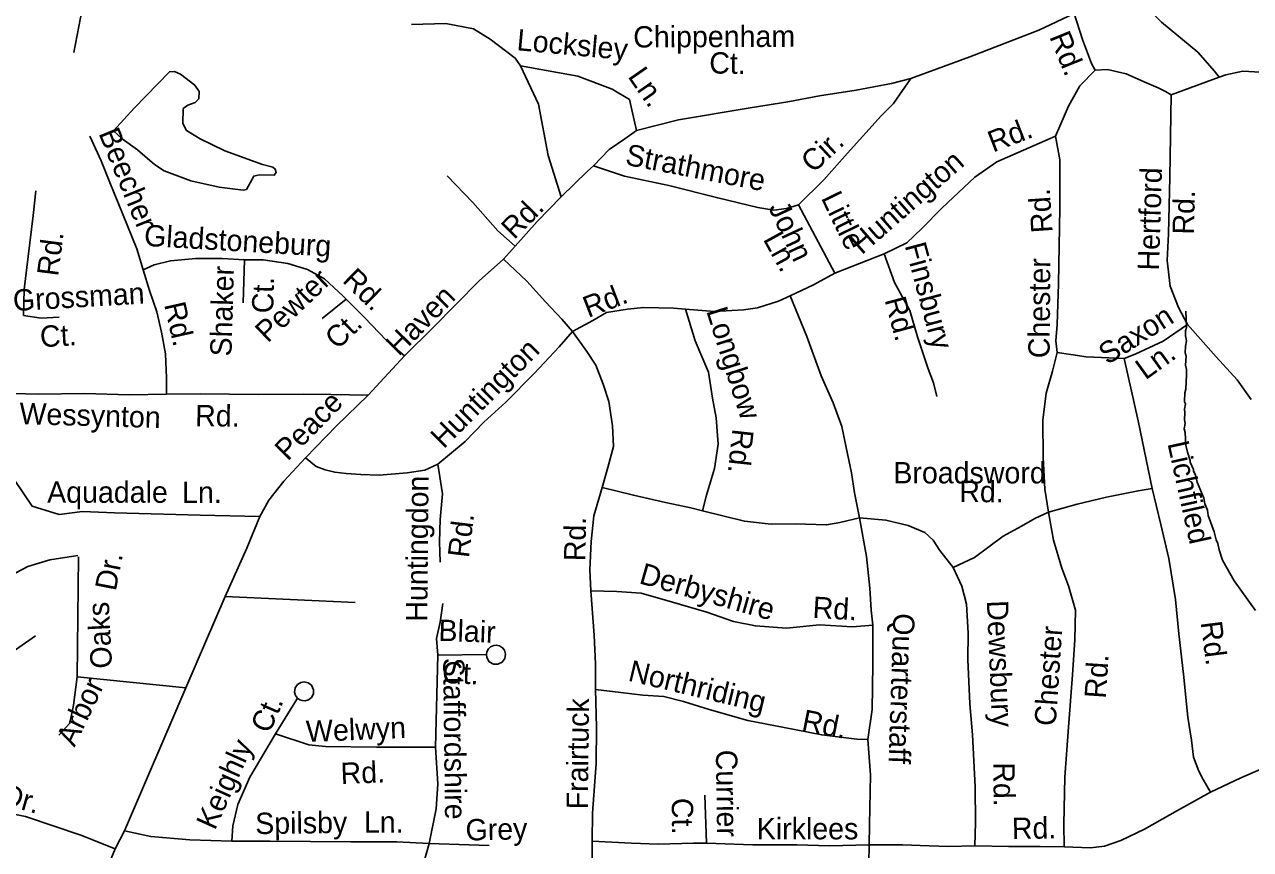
# Model space of a CAD drawing. Extents: x 1547597 to 1699558, y 810033 to 920809.
# Drawn here: x 1606161 to 1611614, y 858046 to 861718 of the extents above; entities that cross this region are included whole.
import ezdxf

# ---------------------------------------------------------------- set-up
doc = ezdxf.new("R2010")
doc.units = 0
for name, color, linetype in [('Exist Hydrographic Misc Water Feature', 7, 'Continuous'), ('Exist Road Non-System Type 51', 7, 'Continuous'), ('Exist Road Non-System Type 51 Label', 7, 'Continuous')]:
    doc.layers.add(name, color=color, linetype=linetype)

msp = doc.modelspace()

# ---------------------------------------------------------------- linework, layer by layer
at = {"layer": 'Exist Hydrographic Misc Water Feature'}
for points in [[(1606648.6, 861344.9), (1606556.7, 861244.6), (1606594.6, 861208.8), (1606663.8, 861160.2), (1606738.5, 861094.4), (1606782.1, 861066.2), (1606901, 861021.8), (1607026.8, 860994.6), (1607132.6, 860981), (1607148, 860983.7), (1607180.1, 861043.5), (1607205, 861049), (1607271.8, 861047.2), (1607279.6, 861059.6), (1607275.9, 861074), (1607265.6, 861082.7), (1607219.9, 861094.7), (1607052.4, 861155.8), (1606942.2, 861208.7), (1606880.5, 861246.6), (1606865.6, 861277.4), (1606866.4, 861343.3), (1606886.6, 861358.4), (1606919.2, 861371.4), (1606936.5, 861387.4), (1606936.9, 861419.9), (1606918.1, 861447.8), (1606854.7, 861496.3), (1606828, 861508.1), (1606805, 861507.4), (1606648.6, 861344.9)], [(1611327, 860442), (1611329.9, 860370), (1611325.7, 860354), (1611325.4, 860332.1), (1611329.1, 860310.1), (1611324.8, 860286.1), (1611324.4, 860256.1), (1611328.2, 860242.1), (1611325.6, 860202.1), (1611329.4, 860182.1), (1611329.1, 860158.1), (1611326.2, 860094.1), (1611321.9, 860078.3), (1611321.4, 860038.2), (1611325.3, 860030.2), (1611321, 860006.2), (1611322.7, 859990.2), (1611320.3, 859958.2), (1611324.1, 859942.2), (1611319.8, 859918.3), (1611323.6, 859902.2), (1611326.7, 859846.2), (1611334.3, 859814.1), (1611345.8, 859778), (1611345.7, 859770), (1611361.3, 859737.7), (1611361.2, 859729.7), (1611369, 859713.6), (1611376.5, 859681.5), (1611407.5, 859609.1), (1611411.2, 859585), (1611422.8, 859556.9), (1611426.5, 859532.9), (1611453.5, 859460.5), (1611461, 859424.4), (1611468.7, 859408.3), (1611474.4, 859380.2), (1611489.7, 859334), (1611542.4, 859241.3), (1611636.6, 859110)], [(1604584.3, 858390.6), (1604956.1, 858655.5), (1605784.2, 858699.8), (1606209.7, 858996.3)]]:
    msp.add_lwpolyline(points, dxfattribs=at)
at = {"layer": 'Exist Road Non-System Type 51'}
for p, q in [((1608342.7, 860732), (1608291.3, 860673.5)), ((1607138.9, 860670.3), (1607133.4, 860478.5)), ((1607689, 860068.2), (1607851.2, 860242.9))]:
    msp.add_line(p, q, dxfattribs=at)
for points in [[(1611009.1, 861941), (1611219, 861728.5), (1611380.8, 861594.4), (1611454.1, 861510.9), (1611474.3, 861483)], [(1606424, 861825.4), (1606380.4, 861593.9)], [(1610829.6, 861766.4), (1610673.1, 861692.3), (1610365.7, 861573.6), (1610103.1, 861478.2)], [(1610923.2, 861515.3), (1610907.5, 861544.3), (1610867.4, 861651), (1610829.6, 861766.4)], [(1607882.4, 861718.1), (1608034.6, 861722.4), (1608158.6, 861698.9), (1608232.4, 861651.9), (1608343, 861568), (1608366.5, 861534.5)], [(1608366.5, 861534.5), (1608621.3, 861487.5), (1608775.5, 861430.4), (1608852.6, 861383.5), (1608882.8, 861245.9)], [(1608366.5, 861534.5), (1608447, 861363.3), (1608490.5, 861135.2), (1608547.5, 860950.7)], [(1608882.8, 861245.9), (1609070.2, 861294.1), (1609389.2, 861346.7), (1609556.5, 861373.9), (1609697.1, 861400.8), (1609860.5, 861426.1), (1610018.1, 861455.3), (1610103.1, 861478.2)], [(1609604.1, 860914.9), (1609716.9, 861025.9), (1609821, 861144.6), (1609972, 861311.6), (1610027, 861366.7), (1610103.1, 861478.2)], [(1610923.2, 861515.3), (1610855.6, 861445.6), (1610805, 861354.1), (1610746.5, 861220.4)], [(1610923.2, 861515.3), (1610977.6, 861517.2), (1611061.3, 861497.8), (1611141.1, 861462.7), (1611203.3, 861435.5), (1611236.4, 861419.9), (1611261.7, 861404.3)], [(1611474.3, 861483), (1611261.7, 861404.3)], [(1611711.2, 861502.8), (1611580.7, 861509.5), (1611504.8, 861493.9), (1611474.3, 861483)], [(1611261.7, 861404.3), (1611255.8, 861038.3), (1611250, 860786.6), (1611244.1, 860667.8), (1611257.7, 860553), (1611294.7, 860457.6), (1611333.5, 860382.2)], [(1606688.6, 860626.4), (1606660.2, 860718.8), (1606597.2, 860876), (1606543.8, 861006.9), (1606501.7, 861111.7), (1606451.7, 861220.5)], [(1608692.4, 861088.4), (1608760.9, 861161.7), (1608830.9, 861208.4), (1608882.8, 861245.9)], [(1610746.5, 861220.4), (1610486, 861106.9), (1610388.7, 861038.7), (1610242.8, 860902.5), (1610152, 860809.9), (1610085.8, 860745.7), (1609984.7, 860697)], [(1610746.5, 861220.4), (1610766, 861115.2), (1610766, 860901.1), (1610760.1, 860564.3), (1610754.4, 860382.2), (1610748.5, 860310.1), (1610754.3, 860258.6)], [(1608547.5, 860950.7), (1608665.5, 861064.4), (1608692.4, 861088.4)], [(1609604.1, 860914.9), (1609549.6, 860899.4), (1609493.2, 860891.6), (1609423.1, 860903.3), (1609244.2, 860946.1), (1609026.3, 861000.6), (1608830, 861043.4), (1608692.4, 861088.4)], [(1608342.7, 860732), (1608266.1, 860799.5), (1608154.6, 860925.4), (1608041, 861043.6)], [(1606155.4, 860422.3), (1606159.5, 860538.1), (1606176.1, 860685.8), (1606199.6, 860867.2), (1606211.4, 860977.1)], [(1608547.5, 860950.7), (1608441.2, 860840.6), (1608342.7, 860732)], [(1609604.1, 860914.9), (1609765.1, 860611.4)], [(1606688.6, 860626.4), (1606736.8, 860647.6), (1606809.3, 860666.2), (1606923.3, 860676.1), (1607039.2, 860676.1), (1607138.9, 860670.3)], [(1607138.9, 860670.3), (1607222.8, 860670.6), (1607332.5, 860654.7), (1607419.8, 860627.2), (1607495, 860585.8), (1607578.4, 860508.2), (1607592, 860495.8)], [(1608291.3, 860673.5), (1608183.8, 860577.3), (1607978.3, 860369.3), (1607851.2, 860242.9)], [(1608597.9, 860351.8), (1608550.9, 860406.3), (1608478.6, 860483.8), (1608394.5, 860575.4), (1608291.3, 860673.5)], [(1609984.7, 860697), (1609765.1, 860611.4)], [(1609984.7, 860697), (1610031.4, 860569.1), (1610099.5, 860444.5), (1610132.5, 860327.7), (1610181.2, 860185.5), (1610204.3, 860122.4), (1610219.1, 860062)], [(1606792.2, 860072.8), (1606791.7, 860144.8), (1606787.7, 860252.8), (1606769.4, 860349.2), (1606749, 860439.5), (1606716.9, 860534), (1606688.6, 860626.4)], [(1609566.3, 860510.1), (1609670.2, 860559.6), (1609765.1, 860611.4)], [(1607592, 860495.8), (1607485.2, 860408.7)], [(1607592, 860495.8), (1607673.6, 860414.5), (1607771.6, 860310.9), (1607851.2, 860242.9)], [(1609101.5, 860450.7), (1609229.4, 860440.6), (1609358.6, 860448.2), (1609421.7, 860456.3), (1609514.2, 860486.4), (1609566.3, 860510.1)], [(1609566.3, 860510.1), (1609640.5, 860329.4), (1609704.8, 860153.7), (1609757.7, 860034), (1609795.8, 859929.3), (1609816.4, 859835.2), (1609840.1, 859722.9), (1609852.4, 859632.9), (1609874.6, 859522.2)], [(1608597.9, 860351.8), (1608688.5, 860400.7), (1608749, 860435.5), (1608843.3, 860451.1), (1608915.2, 860457.6), (1609047.9, 860455.8), (1609101.5, 860450.7)], [(1609177.3, 859553.7), (1609194.6, 859623), (1609229.3, 859741.8), (1609246.6, 859850.6), (1609236.8, 859966.8), (1609220.4, 860055.1), (1609202.8, 860171.1), (1609143.5, 860309.6), (1609101.5, 860450.7)], [(1606155.4, 860422.3), (1606235, 860410.9), (1606315.1, 860415.4)], [(1611333.5, 860382.2), (1611226.3, 860308.8), (1611101.8, 860250.4), (1611053.1, 860230.9)], [(1611333.5, 860382.2), (1611461.9, 860238.1), (1611555.3, 860136.9), (1611617.5, 860049.3)], [(1608597.9, 860351.8), (1608539.7, 860283.1), (1608427.7, 860165.1), (1608301.2, 860037.5), (1608204.3, 859947.5), (1608120.9, 859861.6), (1607999.7, 859760.5)], [(1608729.8, 859657.6), (1608754.8, 859746.5), (1608780.9, 859839.6), (1608775.9, 859931.1), (1608760.6, 860040.4), (1608734.2, 860116.7), (1608701.8, 860200.9), (1608662.2, 860262.7), (1608597.9, 860351.8)], [(1610754.3, 860258.6), (1610732.9, 860174.9), (1610705.7, 860077.6), (1610690.1, 859956.9), (1610692.1, 859791.4), (1610699.9, 859649.3), (1610715.4, 859548.1)], [(1611053.1, 860230.9), (1610883.9, 860238.7), (1610815.8, 860248.4), (1610754.3, 860258.6)], [(1611053.1, 860230.9), (1611115.4, 859954.5), (1611177.6, 859652.7)], [(1607207.5, 859528.3), (1606942.5, 859534.5), (1606560.5, 859543.7), (1606418.8, 859549.9), (1606314, 859537.5), (1606193.9, 859574.5), (1606116.9, 859688.6), (1606083, 859805.8), (1606067.6, 859947.6), (1606105.1, 860075.3)], [(1606792.2, 860072.8), (1606628.3, 860069.9), (1606426.7, 860075.6), (1606224.9, 860073.3), (1606105.1, 860075.3)], [(1607689, 860068.2), (1607523.6, 860071.5), (1607399.5, 860071.9), (1607201.8, 860071.5), (1606944.1, 860074.1), (1606792.2, 860072.8)], [(1607410, 859789.5), (1607548.5, 859931), (1607689, 860068.2)], [(1607207.5, 859528.3), (1607246.7, 859600.7), (1607314.2, 859685.4), (1607410, 859789.5)], [(1607410, 859789.5), (1607457.6, 859750.5), (1607497.6, 859735.2), (1607540.5, 859725.1), (1607591, 859720.1), (1607657.4, 859714.4), (1607738.6, 859711.4), (1607862.7, 859723.1), (1607941, 859733.7), (1607999.7, 859760.5)], [(1607999.7, 859760.5), (1608019.9, 859629.1), (1608009.8, 859515.3), (1608007.3, 859415.8), (1608009.8, 859324.8)], [(1608680.3, 859197.3), (1608675.4, 859291.4), (1608681.6, 859416.8), (1608693.7, 859530.4), (1608729.8, 859657.6)], [(1609177.3, 859553.7), (1609124, 859566.4), (1609011.7, 859590.8), (1608869.6, 859622.6), (1608729.8, 859657.6)], [(1610715.4, 859548.1), (1610844, 859582.4), (1610974.5, 859614), (1611114.6, 859643), (1611177.6, 859652.7)], [(1611177.6, 859652.7), (1611216, 859492.1), (1611251.6, 859341.7), (1611280.3, 859159.2), (1611295.1, 859005.9), (1611316.9, 858826.4), (1611335.4, 858634.3), (1611352.6, 858532.3), (1611361, 858456.3), (1611384.1, 858394.7), (1611403.8, 858357.6), (1611436, 858300.7)], [(1607207.5, 859528.3), (1607149, 859387.5), (1607053, 859172.7)], [(1609874.6, 859522.2), (1609788.1, 859501.7), (1609728.4, 859490.9), (1609588.2, 859495.4), (1609482.3, 859493.4), (1609362.8, 859506.7), (1609177.3, 859553.7)], [(1609934, 859043.9), (1609926.6, 859110.7), (1609920.3, 859209.2), (1609906.9, 859349.4), (1609874.6, 859522.2)], [(1609874.6, 859522.2), (1609992.6, 859512.2), (1610091.9, 859488.3), (1610165.1, 859457.4), (1610202.2, 859422.8), (1610233.1, 859376.8), (1610291.6, 859301.8)], [(1610291.6, 859301.8), (1610386.6, 859345.1), (1610513.7, 859440.1), (1610595.3, 859484.7), (1610654.7, 859519.3), (1610715.4, 859548.1)], [(1610785.7, 858057.1), (1610783.3, 858158.6), (1610788.2, 858367.5), (1610805.5, 858590.2), (1610822.8, 858822.8), (1610832.7, 858978.7), (1610835.2, 859111), (1610804.2, 859219.3), (1610775.6, 859297.9), (1610738.7, 859422.8), (1610715.4, 859548.1)], [(1606397.1, 859354.2), (1606273.9, 859335.7), (1606175.3, 859304.9), (1606052.1, 859240.2), (1605931.9, 859163.1), (1605811.8, 859073.7), (1605704, 859036.7), (1605562.3, 859024.3), (1604981, 859024.3)], [(1606877.8, 858765.3), (1606394.1, 858814.7), (1606400.2, 859348.1)], [(1610291.6, 859301.8), (1610330.8, 859217.4), (1610350.5, 859138.2), (1610358, 859009.5), (1610357, 858891.6), (1610365.4, 858693.6), (1610377.7, 858557), (1610389.4, 858324.8), (1610390.4, 858166.7), (1610387.6, 858062.1)], [(1608699.9, 858758.4), (1608699.9, 858872.2), (1608695.2, 858999.4), (1608680.3, 859197.3)], [(1608680.3, 859197.3), (1608796.1, 859194.5), (1608903.8, 859186.5), (1609043, 859147.4), (1609196, 859102.6), (1609314.8, 859060.7), (1609412.3, 859040.9), (1609550, 859030.5), (1609697.6, 859045.3), (1609843.3, 859036.7), (1609934, 859043.9)], [(1607053, 859172.7), (1606877.8, 858765.3)], [(1607053, 859172.7), (1607631.3, 859144.9)], [(1608021.8, 859141.5), (1608009.1, 859058.1), (1607994, 858984.8), (1607999, 858911.5)], [(1609911.5, 858535.7), (1609931.3, 858669.3), (1609933.8, 858869.8), (1609934, 859043.9)], [(1607999, 858911.5), (1607988.9, 858502.1)], [(1608215.3, 858913.9), (1607999, 858911.5)], [(1608215.3, 858913.9), (1608216.9, 858926.3), (1608224, 858938.5), (1608234.2, 858948.5), (1608247.7, 858953.9), (1608259.3, 858955.4), (1608273.5, 858952.9), (1608287.1, 858943.7), (1608295.7, 858932.9), (1608300.8, 858915.8), (1608297.8, 858896.4), (1608284.8, 858879.3), (1608266.8, 858870.6), (1608246.8, 858871), (1608228, 858881.4), (1608216.6, 858900.1), (1608215.3, 858913.9)], [(1606394.1, 858814.7), (1606378.1, 858687.8), (1606362.7, 858607.7), (1606313.4, 858555.3)], [(1606877.8, 858765.3), (1606605.8, 858129.2)], [(1607395.5, 858708.6), (1607408.7, 858707.3), (1607424.4, 858711.8), (1607437.4, 858722.7), (1607445.5, 858739), (1607446.5, 858756.6), (1607437.3, 858777), (1607422.1, 858787.9), (1607404.4, 858791.8), (1607389.9, 858789.1), (1607375.5, 858780), (1607365, 858765.6), (1607362, 858746.3), (1607366.3, 858731.2), (1607374.9, 858719.6), (1607385.3, 858712), (1607395.5, 858708.6)], [(1608685.5, 858083.7), (1608688, 858207.4), (1608702.9, 858428.2), (1608705.8, 858590), (1608699.9, 858758.4)], [(1609911.5, 858535.7), (1609862.5, 858536.9), (1609707, 858555.8), (1609539.8, 858588.8), (1609378.5, 858619.7), (1609205.6, 858668.9), (1609092.3, 858705), (1609004.9, 858726.6), (1608911.2, 858732.3), (1608813.4, 858744.1), (1608699.9, 858758.4)], [(1607374.9, 858719.6), (1607276.8, 858560.2)], [(1607276.8, 858560.2), (1607163.1, 858368.1), (1607110.1, 858246.8), (1607087.4, 858150.8), (1607082.3, 858082.5)], [(1607988.9, 858502.1), (1607726.3, 858502.1), (1607499, 858504.6), (1607425.8, 858512.2), (1607276.8, 858560.2)], [(1609917.8, 858067), (1609919.1, 858155.1), (1609923.3, 858378.9), (1609911.5, 858535.7)], [(1607988.9, 858502.1), (1607999, 858337.8), (1607991.5, 858226.6), (1607961.2, 858072.4)], [(1611436, 858300.7), (1611572, 858365), (1611656.8, 858401.5), (1611779.8, 858465), (1611837, 858493.1)], [(1609187.1, 858287.3), (1609194.5, 858074.5)], [(1610785.7, 858057.1), (1610903, 858052.8), (1610965.3, 858061.5), (1611038.1, 858086.6), (1611143, 858136.7), (1611290.1, 858219), (1611436, 858300.7)], [(1606563.5, 858048.4), (1606410.4, 858109.2), (1606165.5, 858192.6), (1605981.1, 858230.5), (1605905.4, 858230.5)], [(1606605.8, 858129.2), (1606563.5, 858048.4)], [(1606605.8, 858129.2), (1606721.9, 858103.9), (1606896.2, 858088.8), (1607082.3, 858082.5)], [(1606563.5, 858048.4), (1606429.7, 857727.4)], [(1607961.2, 858072.4), (1607817.2, 858080), (1607612.7, 858080), (1607254.1, 858082.5), (1607082.3, 858082.5)], [(1607961.2, 858072.4), (1607902.9, 857867.1), (1607875.1, 857715.5), (1607870, 857488), (1607865, 857245.4)], [(1607961.2, 858072.4), (1608227, 858063.5)], [(1609194.5, 858074.5), (1609137, 858073.6), (1608979, 858070.4), (1608861.1, 858073.8), (1608685.5, 858083.7)], [(1608685.5, 858083.7), (1608686.8, 857902.4), (1608709.6, 857793.7), (1608750, 857707.8), (1608863.6, 857576.3), (1608949.5, 857457.6)], [(1609917.8, 858067), (1609742.3, 858062.1), (1609596.5, 858067.2), (1609400.8, 858066.8), (1609194.5, 858074.5)], [(1609933.8, 857624.1), (1609923.9, 857700.8), (1609914, 857780), (1609915.4, 857906.2), (1609917.8, 858067)], [(1609917.8, 858067), (1610066.2, 858067), (1610184.9, 858062.1), (1610271.4, 858059.6), (1610387.6, 858062.1)], [(1610387.6, 858062.1), (1610538.5, 858059.6), (1610679.4, 858059.6), (1610785.7, 858057.1)]]:
    msp.add_lwpolyline(points, dxfattribs=at)

# ---------------------------------------------------------------- texts
at = {"layer": 'Exist Road Non-System Type 51 Label'}
for s, rotation, p in [('Locksley', 354.8455, (1608347.7, 861603.5)), ('Chippenham', 0.2773, (1608868.6, 861615.2)), ('Rd.', 292.0781, (1610718.6, 861663.8)), ('Ct.', 359.1026, (1609206.1, 861500.1)), ('Ln.', 304.7468, (1608841.6, 861486.4)), ('Beecher', 292.1736, (1606488.8, 861233.8)), ('Rd.', 21.0866, (1610468.9, 861147.4)), ('Cir.', 43.0647, (1609669.4, 861053)), ('Strathmore', 349.0968, (1608828.9, 861094.4)), ('Huntington', 41.1128, (1609884.9, 860690.1)), ('Hertford', 88.3163, (1611207.4, 860621.9)), ('Little', 296.0144, (1609702.2, 860945.9)), ('Rd.', 93.9483, (1610734.6, 860793.3)), ('Rd.', 45.3748, (1608339.2, 860757.2)), ('Rd.', 88.3163, (1611362.1, 860781.7)), ('John', 295.1386, (1609468.1, 860903.6)), ('Gladstoneburg', 356.6584, (1606690.6, 860732.8)), ('Rd.', 82.6225, (1606309.7, 860594.4)), ('Ln.', 298.8229, (1609444, 860762.3)), ('Finsbury', 285.002, (1610075.6, 860734.5)), ('Chester', 89.5554, (1610720.7, 860232.3)), ('Shaker', 88.3598, (1607081, 860239.6)), ('Pewter', 43.7199, (1607242.5, 860297.3)), ('Rd.', 315.8376, (1607570.1, 860574.4)), ('Grossman', 3.2688, (1606111.7, 860442.4)), ('Ct.', 88.3598, (1607266.6, 860431.3)), ('Rd.', 21.0866, (1608667.9, 860411.3)), ('Haven', 45.3355, (1607826, 860238)), ('Rd.', 285.002, (1609986.1, 860492.6)), ('Rd.', 282.7231, (1606781.3, 860471.7)), ('Longbow', 287.6747, (1609192.6, 860443.1)), ('Saxon', 32.6164, (1610978, 860201.1)), ('Ct.', 3.2688, (1606232.1, 860281.3)), ('Ct.', 43.7199, (1607552.8, 860267)), ('Huntington', 45.0883, (1608025.1, 859826.3)), ('Ln.', 35.7842, (1611147.2, 860133.3)), ('Peace', 45.5988, (1607331.9, 859771.5)), ('Wessynton', 358.3826, (1606137, 859939.5)), ('Rd.', 359.4157, (1606919.3, 859930.1)), ('Rd.', 263.7807, (1609310.4, 859921.1)), ('Lichfiled', 282.4681, (1611244.5, 859853.6)), ('Broadsword', 359.9777, (1610025.7, 859675.6)), ('Aquadale', 0.0294, (1606261.2, 859589)), ('Ln.', 0.1121, (1606861.7, 859588.2)), ('Huntingdon', 89.4901, (1607952.2, 859059.7)), ('Rd.', 359.3455, (1610318.5, 859592.9)), ('Rd.', 83.0363, (1608137.1, 859341.3)), ('Rd.', 89.0225, (1608655.4, 859328.5)), ('Dr.', 78.98, (1606566.5, 859193)), ('Derbyshire', 344.2276, (1608890.3, 859231.7)), ('Oaks', 92.8866, (1606550.5, 858853.6)), ('Rd.', 356.6379, (1609664.5, 859077.3)), ('Dewsbury', 272.4251, (1610441.2, 859153.4)), ('Blair', 357.9344, (1608000.8, 858975.1)), ('Quarterstaff', 268.1774, (1610025.8, 859098.6)), ('Chester', 86.1187, (1610747.6, 858593.4)), ('Rd.', 277.288, (1611392.4, 859057.1)), ('Staffordshire', 270.7025, (1608022.6, 858898.9)), ('Ct.', 357.9344, (1608017.4, 858786.6)), ('Northriding', 346.5423, (1608841.4, 858798.1)), ('Rd.', 86.1187, (1610970.4, 858715.8)), ('Arbor', 64.3648, (1606383, 858498.8)), ('Ct.', 66.3224, (1607249.7, 858558)), ('Frairtuck', 89.3364, (1608666.5, 858224.5)), ('Welwyn', 2.3445, (1607414.8, 858524.1)), ('Rd.', 348.8335, (1609613.5, 858576.7)), ('Keighly', 65.7994, (1607007.5, 858128.2)), ('Currier', 270.745, (1609236.2, 858489.5)), ('Rd.', 2.3445, (1607568.5, 858336.8)), ('Rd.', 270.3602, (1610470.6, 858433.9)), ('Dr.', 344.0247, (1606052.2, 858250.4)), ('Ct.', 270.745, (1609039.4, 858274.9)), ('Spilsby', 0.7689, (1607187.4, 858114.3)), ('Ln.', 0.2406, (1607670.5, 858120.2)), ('Grey', 1.2316, (1608123.3, 858085.7)), ('Kirklees', 359.9346, (1609417.9, 858091.5)), ('Rd.', 0.8989, (1610553.5, 858092.3))]:
    msp.add_text(s, height=95, rotation=rotation, dxfattribs=at).set_placement(p)

doc.saveas('drawing.dxf')
